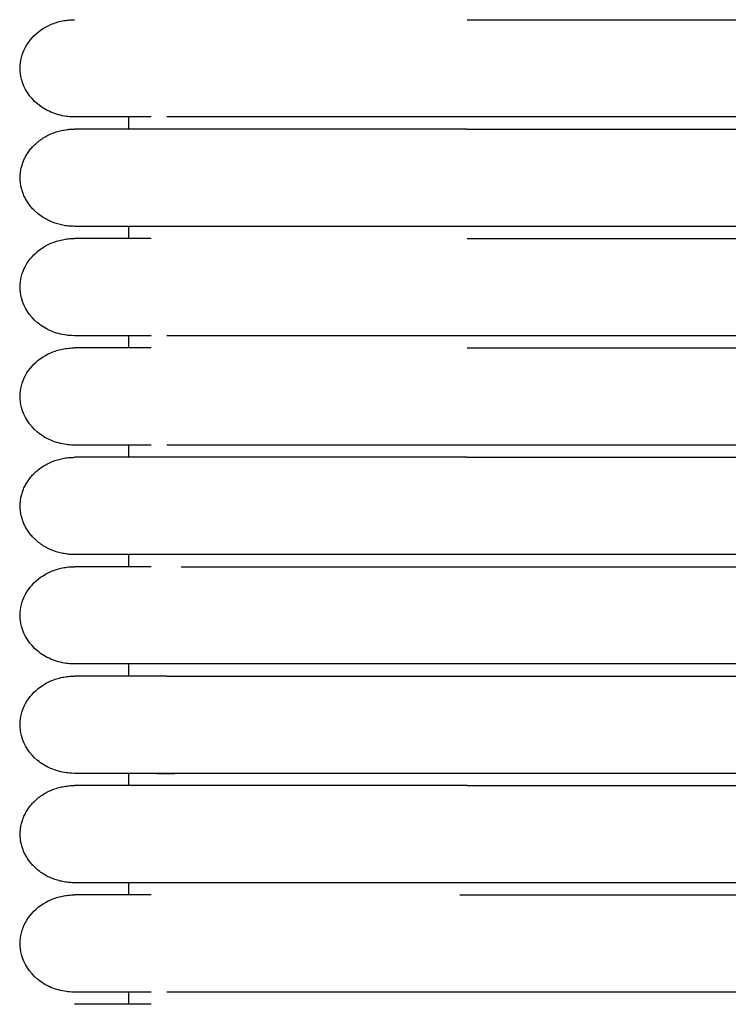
# Model space of a CAD drawing. Header units: millimetres. Extents: x -31695 to -19845, y -5614 to 7253.
# Tile 273 of 432: x -28383 to -28353, y 5039 to 5080. Entities that reach past the tile are written whole.
import ezdxf

# ---------------------------------------------------------------- set-up
doc = ezdxf.new("R2010")
doc.units = ezdxf.units.MM
doc.layers.add('2d', color=7, linetype='Continuous', true_color=0x000000)

msp = doc.modelspace()

# ---------------------------------------------------------------- linework, layer by layer
at = {"layer": '2d', "linetype": 'Continuous', "lineweight": -3}
for points, knots in [([(-28380.493, 5075.812), (-28380.682, 5075.818), (-28380.757, 5075.824), (-28380.831, 5075.835), (-28381.055, 5075.865), (-28381.273, 5075.925), (-28381.477, 5076.013), (-28381.68, 5076.101), (-28381.87, 5076.216), (-28382.035, 5076.354), (-28382.366, 5076.629), (-28382.603, 5076.995), (-28382.703, 5077.39), (-28382.779, 5077.686), (-28382.778, 5077.998), (-28382.703, 5078.294), (-28382.627, 5078.59), (-28382.477, 5078.87), (-28382.265, 5079.108), (-28382.054, 5079.345), (-28381.782, 5079.539), (-28381.476, 5079.671), (-28381.324, 5079.737), (-28381.163, 5079.787), (-28380.997, 5079.821), (-28380.915, 5079.838), (-28380.831, 5079.85), (-28380.705, 5079.863), (-28380.662, 5079.866), (-28380.588, 5079.869), (-28380.525, 5079.871), (-28380.493, 5079.872)], [23.445723, 23.445723, 23.445723, 23.445723, 23.445811, 23.445811, 23.445811, 24.04626, 24.04626, 24.04626, 24.647075, 24.647075, 24.647075, 25.861366, 25.861366, 25.861366, 26.766929, 26.766929, 26.766929, 27.67184, 27.67184, 27.67184, 28.577112, 28.577112, 28.577112, 29.026854, 29.026854, 29.026854, 29.266294, 29.266294, 29.386006, 29.386006, 29.47573, 29.47573, 29.47573, 29.47573]), ([(-28377.299, 5075.812), (-28378.073, 5075.812), (-28378.709, 5075.812), (-28379.203, 5075.812), (-28379.623, 5075.812), (-28379.939, 5075.812), (-28380.152, 5075.812), (-28380.366, 5075.812), (-28380.478, 5075.812), (-28380.493, 5075.812)], [0, 0, 0, 0, 8.585611, 8.585611, 8.585611, 15.831592, 15.831592, 15.831592, 22.972379, 22.972379, 22.972379, 22.972379]), ([(-28364.104, 5075.812), (-28364.33, 5075.812), (-28364.563, 5075.812), (-28364.789, 5075.812), (-28365.017, 5075.812), (-28365.245, 5075.812), (-28365.473, 5075.812), (-28365.701, 5075.812), (-28365.928, 5075.812), (-28366.155, 5075.812), (-28366.381, 5075.812), (-28366.607, 5075.812), (-28366.832, 5075.812), (-28367.058, 5075.812), (-28367.282, 5075.812), (-28367.504, 5075.812), (-28367.727, 5075.812), (-28367.949, 5075.812), (-28368.168, 5075.812), (-28368.388, 5075.812), (-28368.606, 5075.812), (-28368.823, 5075.812), (-28369.039, 5075.812), (-28369.254, 5075.812), (-28369.466, 5075.812), (-28369.679, 5075.812), (-28369.888, 5075.812), (-28370.094, 5075.812), (-28370.299, 5075.812), (-28370.502, 5075.812), (-28370.7, 5075.812), (-28370.899, 5075.812), (-28371.094, 5075.812), (-28371.285, 5075.812), (-28371.476, 5075.812), (-28371.663, 5075.812), (-28371.848, 5075.812), (-28372.031, 5075.812), (-28372.211, 5075.812), (-28372.386, 5075.812), (-28372.474, 5075.812), (-28372.561, 5075.812), (-28372.647, 5075.812), (-28372.732, 5075.812), (-28372.817, 5075.812), (-28372.9, 5075.812), (-28373.068, 5075.812), (-28373.231, 5075.812), (-28373.389, 5075.812), (-28373.469, 5075.812), (-28373.547, 5075.812), (-28373.624, 5075.812), (-28373.701, 5075.812), (-28373.777, 5075.812), (-28373.878, 5075.812), (-28373.887, 5075.812), (-28373.896, 5075.812), (-28374.009, 5075.812), (-28374.027, 5075.812), (-28374.044, 5075.812), (-28374.165, 5075.812), (-28374.2, 5075.812), (-28374.234, 5075.812), (-28374.369, 5075.812), (-28374.403, 5075.812), (-28374.437, 5075.812), (-28374.57, 5075.812), (-28374.603, 5075.812), (-28374.636, 5075.812), (-28374.766, 5075.812), (-28374.798, 5075.812), (-28374.83, 5075.812), (-28374.934, 5075.812), (-28374.942, 5075.812), (-28374.95, 5075.812), (-28375.052, 5075.812), (-28375.176, 5075.812), (-28375.298, 5075.812), (-28375.504, 5075.812), (-28375.533, 5075.812), (-28375.562, 5075.812), (-28375.676, 5075.812), (-28375.704, 5075.812), (-28375.732, 5075.812), (-28375.801, 5075.812), (-28375.815, 5075.812), (-28375.828, 5075.812), (-28375.923, 5075.812), (-28375.977, 5075.812), (-28376.029, 5075.812), (-28376.081, 5075.812), (-28376.132, 5075.812), (-28376.183, 5075.812), (-28376.645, 5075.812)], [0, 0, 0, 0, 0.643985, 0.643985, 0.643985, 1.289246, 1.289246, 1.289246, 1.935685, 1.935685, 1.935685, 2.583188, 2.583188, 2.583188, 3.231644, 3.231644, 3.231644, 3.880958, 3.880958, 3.880958, 4.531059, 4.531059, 4.531059, 5.181921, 5.181921, 5.181921, 5.831841, 5.831841, 5.831841, 6.475746, 6.475746, 6.475746, 7.113972, 7.113972, 7.113972, 7.746582, 7.746582, 7.746582, 8.373502, 8.373502, 8.373502, 8.684772, 8.684772, 8.684772, 8.994562, 8.994562, 8.994562, 9.609624, 9.609624, 9.609624, 9.914788, 9.914788, 9.914788, 10.254009, 10.254009, 10.254009, 10.432856, 10.432856, 10.432856, 10.648503, 10.648503, 10.648503, 10.937744, 10.937744, 10.937744, 11.228892, 11.228892, 11.228892, 11.521898, 11.521898, 11.521898, 11.779768, 11.779768, 11.779768, 11.964795, 11.964795, 11.964795, 12.711702, 12.711702, 12.711702, 13.01342, 13.01342, 13.01342, 13.2408, 13.2408, 13.2408, 13.469111, 13.469111, 13.469111, 13.774962, 13.774962, 13.774962, 14.082458, 14.082458, 14.082458, 14.082458]), ([(-28380.493, 5066.677), (-28380.682, 5066.683), (-28380.757, 5066.69), (-28380.831, 5066.7), (-28381.055, 5066.73), (-28381.273, 5066.79), (-28381.477, 5066.878), (-28381.68, 5066.966), (-28381.87, 5067.081), (-28382.035, 5067.219), (-28382.366, 5067.494), (-28382.603, 5067.861), (-28382.703, 5068.255), (-28382.779, 5068.551), (-28382.778, 5068.863), (-28382.703, 5069.159), (-28382.627, 5069.455), (-28382.477, 5069.735), (-28382.265, 5069.973), (-28382.054, 5070.21), (-28381.782, 5070.404), (-28381.476, 5070.536), (-28381.324, 5070.602), (-28381.163, 5070.652), (-28380.997, 5070.686), (-28380.915, 5070.703), (-28380.831, 5070.716), (-28380.705, 5070.729), (-28380.662, 5070.732), (-28380.588, 5070.735), (-28380.525, 5070.736), (-28380.493, 5070.737)], [23.445473, 23.445473, 23.445473, 23.445473, 23.445727, 23.445727, 23.445727, 24.046185, 24.046185, 24.046185, 24.647008, 24.647008, 24.647008, 25.861316, 25.861316, 25.861316, 26.766891, 26.766891, 26.766891, 27.671815, 27.671815, 27.671815, 28.577099, 28.577099, 28.577099, 29.026847, 29.026847, 29.026847, 29.266291, 29.266291, 29.386005, 29.386005, 29.475729, 29.475729, 29.475729, 29.475729]), ([(-28377.298, 5070.737), (-28378.075, 5070.737), (-28378.711, 5070.737), (-28379.203, 5070.737), (-28379.623, 5070.737), (-28379.938, 5070.737), (-28380.152, 5070.737), (-28380.366, 5070.737), (-28380.477, 5070.737), (-28380.493, 5070.737)], [0, 0, 0, 0, 8.649968, 8.649968, 8.649968, 15.950267, 15.950267, 15.950267, 23.144583, 23.144583, 23.144583, 23.144583]), ([(-28377.299, 5066.677), (-28378.073, 5066.677), (-28378.709, 5066.677), (-28379.203, 5066.677), (-28379.623, 5066.677), (-28379.939, 5066.677), (-28380.152, 5066.677), (-28380.366, 5066.677), (-28380.478, 5066.677), (-28380.493, 5066.677)], [0, 0, 0, 0, 8.585612, 8.585612, 8.585612, 15.831594, 15.831594, 15.831594, 22.972382, 22.972382, 22.972382, 22.972382]), ([(-28364.104, 5066.677), (-28364.33, 5066.677), (-28364.563, 5066.677), (-28364.789, 5066.677), (-28365.017, 5066.677), (-28365.245, 5066.677), (-28365.473, 5066.677), (-28365.701, 5066.677), (-28365.928, 5066.677), (-28366.155, 5066.677), (-28366.381, 5066.677), (-28366.607, 5066.677), (-28366.832, 5066.677), (-28367.058, 5066.677), (-28367.282, 5066.677), (-28367.504, 5066.677), (-28367.727, 5066.677), (-28367.949, 5066.677), (-28368.168, 5066.677), (-28368.388, 5066.677), (-28368.606, 5066.677), (-28368.823, 5066.677), (-28369.039, 5066.677), (-28369.254, 5066.677), (-28369.466, 5066.677), (-28369.679, 5066.677), (-28369.888, 5066.677), (-28370.094, 5066.677), (-28370.299, 5066.677), (-28370.502, 5066.677), (-28370.7, 5066.677), (-28370.899, 5066.677), (-28371.094, 5066.677), (-28371.285, 5066.677), (-28371.476, 5066.677), (-28371.663, 5066.677), (-28371.848, 5066.677), (-28372.031, 5066.677), (-28372.211, 5066.677), (-28372.386, 5066.677), (-28372.474, 5066.677), (-28372.561, 5066.677), (-28372.647, 5066.677), (-28372.732, 5066.677), (-28372.817, 5066.677), (-28372.9, 5066.677), (-28373.068, 5066.677), (-28373.231, 5066.677), (-28373.389, 5066.677), (-28373.469, 5066.677), (-28373.547, 5066.677), (-28373.624, 5066.677), (-28373.701, 5066.677), (-28373.777, 5066.677), (-28373.878, 5066.677), (-28373.887, 5066.677), (-28373.896, 5066.677), (-28374.009, 5066.677), (-28374.027, 5066.677), (-28374.044, 5066.677), (-28374.165, 5066.677), (-28374.2, 5066.677), (-28374.234, 5066.677), (-28374.369, 5066.677), (-28374.403, 5066.677), (-28374.437, 5066.677), (-28374.57, 5066.677), (-28374.603, 5066.677), (-28374.636, 5066.677), (-28374.766, 5066.677), (-28374.798, 5066.677), (-28374.83, 5066.677), (-28374.934, 5066.677), (-28374.942, 5066.677), (-28374.95, 5066.677), (-28375.052, 5066.677), (-28375.176, 5066.677), (-28375.298, 5066.677), (-28375.504, 5066.677), (-28375.533, 5066.677), (-28375.562, 5066.677), (-28375.676, 5066.677), (-28375.704, 5066.677), (-28375.732, 5066.677), (-28375.801, 5066.677), (-28375.815, 5066.677), (-28375.828, 5066.677), (-28375.923, 5066.677), (-28375.977, 5066.677), (-28376.029, 5066.677), (-28376.081, 5066.677), (-28376.132, 5066.677), (-28376.183, 5066.677), (-28376.645, 5066.677)], [0, 0, 0, 0, 0.643985, 0.643985, 0.643985, 1.289246, 1.289246, 1.289246, 1.935685, 1.935685, 1.935685, 2.583188, 2.583188, 2.583188, 3.231644, 3.231644, 3.231644, 3.880957, 3.880957, 3.880957, 4.531058, 4.531058, 4.531058, 5.181921, 5.181921, 5.181921, 5.83184, 5.83184, 5.83184, 6.475745, 6.475745, 6.475745, 7.113971, 7.113971, 7.113971, 7.746582, 7.746582, 7.746582, 8.373501, 8.373501, 8.373501, 8.684771, 8.684771, 8.684771, 8.994561, 8.994561, 8.994561, 9.609623, 9.609623, 9.609623, 9.914787, 9.914787, 9.914787, 10.254008, 10.254008, 10.254008, 10.432855, 10.432855, 10.432855, 10.648502, 10.648502, 10.648502, 10.937743, 10.937743, 10.937743, 11.228891, 11.228891, 11.228891, 11.521897, 11.521897, 11.521897, 11.779767, 11.779767, 11.779767, 11.964794, 11.964794, 11.964794, 12.711701, 12.711701, 12.711701, 13.013419, 13.013419, 13.013419, 13.240799, 13.240799, 13.240799, 13.469109, 13.469109, 13.469109, 13.774961, 13.774961, 13.774961, 14.082456, 14.082456, 14.082456, 14.082456]), ([(-28380.493, 5062.11), (-28380.682, 5062.116), (-28380.757, 5062.122), (-28380.831, 5062.133), (-28381.055, 5062.163), (-28381.273, 5062.223), (-28381.477, 5062.311), (-28381.68, 5062.399), (-28381.87, 5062.514), (-28382.035, 5062.651), (-28382.366, 5062.927), (-28382.603, 5063.293), (-28382.703, 5063.688), (-28382.779, 5063.984), (-28382.778, 5064.296), (-28382.703, 5064.592), (-28382.627, 5064.888), (-28382.477, 5065.168), (-28382.265, 5065.406), (-28382.054, 5065.643), (-28381.782, 5065.837), (-28381.476, 5065.969), (-28381.324, 5066.035), (-28381.163, 5066.085), (-28380.997, 5066.119), (-28380.915, 5066.136), (-28380.831, 5066.148), (-28380.705, 5066.161), (-28380.662, 5066.164), (-28380.588, 5066.167), (-28380.525, 5066.169), (-28380.493, 5066.17)], [23.445688, 23.445688, 23.445688, 23.445688, 23.445799, 23.445799, 23.445799, 24.04625, 24.04625, 24.04625, 24.647065, 24.647065, 24.647065, 25.861359, 25.861359, 25.861359, 26.766924, 26.766924, 26.766924, 27.671837, 27.671837, 27.671837, 28.57711, 28.57711, 28.57711, 29.026853, 29.026853, 29.026853, 29.266293, 29.266293, 29.386006, 29.386006, 29.47573, 29.47573, 29.47573, 29.47573]), ([(-28377.298, 5066.17), (-28378.075, 5066.17), (-28378.711, 5066.17), (-28379.203, 5066.17), (-28379.623, 5066.17), (-28379.938, 5066.17), (-28380.152, 5066.17), (-28380.366, 5066.17), (-28380.477, 5066.17), (-28380.493, 5066.17)], [0, 0, 0, 0, 8.649968, 8.649968, 8.649968, 15.950267, 15.950267, 15.950267, 23.144583, 23.144583, 23.144583, 23.144583]), ([(-28377.299, 5062.11), (-28378.073, 5062.11), (-28378.709, 5062.11), (-28379.203, 5062.11), (-28379.623, 5062.11), (-28379.939, 5062.11), (-28380.152, 5062.11), (-28380.366, 5062.11), (-28380.478, 5062.11), (-28380.493, 5062.11)], [0, 0, 0, 0, 8.585612, 8.585612, 8.585612, 15.831595, 15.831595, 15.831595, 22.972383, 22.972383, 22.972383, 22.972383]), ([(-28364.104, 5062.11), (-28364.33, 5062.11), (-28364.563, 5062.11), (-28364.789, 5062.11), (-28365.017, 5062.11), (-28365.245, 5062.11), (-28365.473, 5062.11), (-28365.701, 5062.11), (-28365.928, 5062.11), (-28366.155, 5062.11), (-28366.381, 5062.11), (-28366.607, 5062.11), (-28366.832, 5062.11), (-28367.058, 5062.11), (-28367.282, 5062.11), (-28367.504, 5062.11), (-28367.727, 5062.11), (-28367.949, 5062.11), (-28368.168, 5062.11), (-28368.388, 5062.11), (-28368.606, 5062.11), (-28368.823, 5062.11), (-28369.039, 5062.11), (-28369.254, 5062.11), (-28369.466, 5062.11), (-28369.679, 5062.11), (-28369.888, 5062.11), (-28370.094, 5062.11), (-28370.299, 5062.11), (-28370.502, 5062.11), (-28370.7, 5062.11), (-28370.899, 5062.11), (-28371.094, 5062.11), (-28371.285, 5062.11), (-28371.477, 5062.11), (-28371.664, 5062.11), (-28371.848, 5062.11), (-28372.031, 5062.11), (-28372.211, 5062.11), (-28372.386, 5062.11), (-28372.474, 5062.11), (-28372.561, 5062.11), (-28372.647, 5062.11), (-28372.732, 5062.11), (-28372.817, 5062.11), (-28372.9, 5062.11), (-28373.068, 5062.11), (-28373.231, 5062.11), (-28373.389, 5062.11), (-28373.469, 5062.11), (-28373.547, 5062.11), (-28373.624, 5062.11), (-28373.701, 5062.11), (-28373.777, 5062.11), (-28373.878, 5062.11), (-28373.887, 5062.11), (-28373.896, 5062.11), (-28374.009, 5062.11), (-28374.027, 5062.11), (-28374.044, 5062.11), (-28374.165, 5062.11), (-28374.2, 5062.11), (-28374.234, 5062.11), (-28374.369, 5062.11), (-28374.403, 5062.11), (-28374.437, 5062.11), (-28374.57, 5062.11), (-28374.603, 5062.11), (-28374.636, 5062.11), (-28374.766, 5062.11), (-28374.798, 5062.11), (-28374.83, 5062.11), (-28374.934, 5062.11), (-28374.942, 5062.11), (-28374.95, 5062.11), (-28375.052, 5062.11), (-28375.176, 5062.11), (-28375.298, 5062.11), (-28375.504, 5062.11), (-28375.533, 5062.11), (-28375.562, 5062.11), (-28375.676, 5062.11), (-28375.704, 5062.11), (-28375.732, 5062.11), (-28375.801, 5062.11), (-28375.815, 5062.11), (-28375.828, 5062.11), (-28375.923, 5062.11), (-28375.977, 5062.11), (-28376.029, 5062.11), (-28376.081, 5062.11), (-28376.132, 5062.11), (-28376.183, 5062.11), (-28376.645, 5062.11)], [0, 0, 0, 0, 0.643985, 0.643985, 0.643985, 1.289246, 1.289246, 1.289246, 1.935685, 1.935685, 1.935685, 2.583188, 2.583188, 2.583188, 3.231644, 3.231644, 3.231644, 3.880958, 3.880958, 3.880958, 4.531059, 4.531059, 4.531059, 5.181921, 5.181921, 5.181921, 5.831841, 5.831841, 5.831841, 6.475746, 6.475746, 6.475746, 7.113972, 7.113972, 7.113972, 7.746582, 7.746582, 7.746582, 8.373502, 8.373502, 8.373502, 8.684772, 8.684772, 8.684772, 8.994562, 8.994562, 8.994562, 9.609623, 9.609623, 9.609623, 9.914788, 9.914788, 9.914788, 10.254009, 10.254009, 10.254009, 10.432856, 10.432856, 10.432856, 10.648503, 10.648503, 10.648503, 10.937743, 10.937743, 10.937743, 11.228891, 11.228891, 11.228891, 11.521898, 11.521898, 11.521898, 11.779767, 11.779767, 11.779767, 11.964795, 11.964795, 11.964795, 12.711702, 12.711702, 12.711702, 13.01342, 13.01342, 13.01342, 13.2408, 13.2408, 13.2408, 13.46911, 13.46911, 13.46911, 13.774962, 13.774962, 13.774962, 14.082457, 14.082457, 14.082457, 14.082457]), ([(-28380.493, 5052.975), (-28380.682, 5052.981), (-28380.757, 5052.988), (-28380.831, 5052.998), (-28381.055, 5053.028), (-28381.273, 5053.088), (-28381.477, 5053.176), (-28381.68, 5053.264), (-28381.87, 5053.379), (-28382.035, 5053.517), (-28382.366, 5053.792), (-28382.603, 5054.159), (-28382.703, 5054.553), (-28382.779, 5054.849), (-28382.778, 5055.161), (-28382.703, 5055.457), (-28382.627, 5055.753), (-28382.477, 5056.033), (-28382.265, 5056.271), (-28382.054, 5056.508), (-28381.782, 5056.702), (-28381.476, 5056.834), (-28381.324, 5056.9), (-28381.163, 5056.95), (-28380.997, 5056.984), (-28380.915, 5057.001), (-28380.831, 5057.014), (-28380.705, 5057.027), (-28380.662, 5057.03), (-28380.588, 5057.033), (-28380.525, 5057.034), (-28380.493, 5057.035)], [23.445755, 23.445755, 23.445755, 23.445755, 23.445821, 23.445821, 23.445821, 24.046269, 24.046269, 24.046269, 24.647083, 24.647083, 24.647083, 25.861372, 25.861372, 25.861372, 26.766934, 26.766934, 26.766934, 27.671843, 27.671843, 27.671843, 28.577113, 28.577113, 28.577113, 29.026854, 29.026854, 29.026854, 29.266294, 29.266294, 29.386006, 29.386006, 29.47573, 29.47573, 29.47573, 29.47573]), ([(-28377.298, 5057.035), (-28378.075, 5057.035), (-28378.711, 5057.035), (-28379.203, 5057.035), (-28379.623, 5057.035), (-28379.938, 5057.035), (-28380.152, 5057.035), (-28380.366, 5057.035), (-28380.477, 5057.035), (-28380.493, 5057.035)], [0, 0, 0, 0, 8.649968, 8.649968, 8.649968, 15.950267, 15.950267, 15.950267, 23.144583, 23.144583, 23.144583, 23.144583]), ([(-28376.04, 5057.035), (-28376.002, 5057.035), (-28375.963, 5057.035), (-28375.883, 5057.035), (-28375.88, 5057.035), (-28375.876, 5057.035), (-28375.76, 5057.035), (-28375.732, 5057.035), (-28375.704, 5057.035), (-28375.591, 5057.035), (-28375.562, 5057.035), (-28375.533, 5057.035), (-28375.416, 5057.035), (-28375.298, 5057.035), (-28375.177, 5057.035), (-28375.052, 5057.035), (-28375.021, 5057.035), (-28374.989, 5057.035), (-28374.91, 5057.035), (-28374.894, 5057.035), (-28374.878, 5057.035), (-28374.766, 5057.035), (-28374.734, 5057.035), (-28374.701, 5057.035), (-28374.57, 5057.035), (-28374.537, 5057.035), (-28374.504, 5057.035), (-28374.37, 5057.035), (-28374.336, 5057.035), (-28374.302, 5057.035), (-28374.165, 5057.035), (-28374.131, 5057.035), (-28374.096, 5057.035), (-28374.01, 5057.035), (-28373.992, 5057.035), (-28373.975, 5057.035), (-28373.852, 5057.035), (-28373.777, 5057.035), (-28373.701, 5057.035), (-28373.624, 5057.035), (-28373.547, 5057.035), (-28373.469, 5057.035), (-28373.389, 5057.035), (-28373.231, 5057.035), (-28373.068, 5057.035), (-28372.901, 5057.035), (-28372.817, 5057.035), (-28372.732, 5057.035), (-28372.647, 5057.035), (-28372.561, 5057.035), (-28372.474, 5057.035), (-28372.386, 5057.035), (-28372.211, 5057.035), (-28372.031, 5057.035), (-28371.848, 5057.035), (-28371.664, 5057.035), (-28371.477, 5057.035), (-28371.286, 5057.035), (-28371.094, 5057.035), (-28370.899, 5057.035), (-28370.701, 5057.035), (-28370.502, 5057.035), (-28370.3, 5057.035), (-28370.094, 5057.035), (-28369.888, 5057.035), (-28369.679, 5057.035), (-28369.466, 5057.035), (-28369.254, 5057.035), (-28369.039, 5057.035), (-28368.823, 5057.035), (-28368.607, 5057.035), (-28368.388, 5057.035), (-28368.168, 5057.035), (-28367.949, 5057.035), (-28367.727, 5057.035), (-28367.504, 5057.035), (-28367.282, 5057.035), (-28367.058, 5057.035), (-28366.833, 5057.035), (-28366.607, 5057.035), (-28366.381, 5057.035), (-28366.155, 5057.035), (-28365.928, 5057.035), (-28365.701, 5057.035), (-28365.473, 5057.035), (-28365.245, 5057.035), (-28365.017, 5057.035), (-28364.789, 5057.035), (-28364.56, 5057.035), (-28364.332, 5057.035), (-28364.104, 5057.035)], [4.896697, 4.896697, 4.896697, 4.896697, 5.180185, 5.180185, 5.180185, 5.394177, 5.394177, 5.394177, 5.678137, 5.678137, 5.678137, 5.960527, 5.960527, 5.960527, 6.520512, 6.520512, 6.520512, 6.728823, 6.728823, 6.728823, 6.936194, 6.936194, 6.936194, 7.211195, 7.211195, 7.211195, 7.484451, 7.484451, 7.484451, 7.755918, 7.755918, 7.755918, 7.958314, 7.958314, 7.958314, 8.159651, 8.159651, 8.159651, 8.444545, 8.444545, 8.444545, 8.730953, 8.730953, 8.730953, 9.308195, 9.308195, 9.308195, 9.598945, 9.598945, 9.598945, 9.891083, 9.891083, 9.891083, 10.479455, 10.479455, 10.479455, 11.073171, 11.073171, 11.073171, 11.672166, 11.672166, 11.672166, 12.27648, 12.27648, 12.27648, 12.886441, 12.886441, 12.886441, 13.497288, 13.497288, 13.497288, 14.107419, 14.107419, 14.107419, 14.716821, 14.716821, 14.716821, 15.325412, 15.325412, 15.325412, 15.933109, 15.933109, 15.933109, 16.539814, 16.539814, 16.539814, 17.145406, 17.145406, 17.145406, 17.749804, 17.749804, 17.749804, 17.749804]), ([(-28377.299, 5052.975), (-28378.073, 5052.975), (-28378.709, 5052.975), (-28379.203, 5052.975), (-28379.623, 5052.975), (-28379.939, 5052.975), (-28380.152, 5052.975), (-28380.366, 5052.975), (-28380.478, 5052.975), (-28380.493, 5052.975)], [0, 0, 0, 0, 8.585613, 8.585613, 8.585613, 15.831597, 15.831597, 15.831597, 22.972386, 22.972386, 22.972386, 22.972386]), ([(-28364.104, 5052.975), (-28364.33, 5052.975), (-28364.563, 5052.975), (-28364.789, 5052.975), (-28365.017, 5052.975), (-28365.245, 5052.975), (-28365.473, 5052.975), (-28365.701, 5052.975), (-28365.928, 5052.975), (-28366.155, 5052.975), (-28366.381, 5052.975), (-28366.607, 5052.975), (-28366.832, 5052.975), (-28367.058, 5052.975), (-28367.282, 5052.975), (-28367.504, 5052.975), (-28367.727, 5052.975), (-28367.949, 5052.975), (-28368.168, 5052.975), (-28368.388, 5052.975), (-28368.606, 5052.975), (-28368.823, 5052.975), (-28369.039, 5052.975), (-28369.254, 5052.975), (-28369.466, 5052.975), (-28369.679, 5052.975), (-28369.888, 5052.975), (-28370.094, 5052.975), (-28370.299, 5052.975), (-28370.502, 5052.975), (-28370.7, 5052.975), (-28370.899, 5052.975), (-28371.094, 5052.975), (-28371.285, 5052.975), (-28371.477, 5052.975), (-28371.664, 5052.975), (-28371.848, 5052.975), (-28372.031, 5052.975), (-28372.211, 5052.975), (-28372.386, 5052.975), (-28372.474, 5052.975), (-28372.561, 5052.975), (-28372.647, 5052.975), (-28372.732, 5052.975), (-28372.817, 5052.975), (-28372.9, 5052.975), (-28373.068, 5052.975), (-28373.231, 5052.975), (-28373.389, 5052.975), (-28373.469, 5052.975), (-28373.547, 5052.975), (-28373.624, 5052.975), (-28373.701, 5052.975), (-28373.777, 5052.975), (-28373.878, 5052.975), (-28373.887, 5052.975), (-28373.896, 5052.975), (-28374.009, 5052.975), (-28374.027, 5052.975), (-28374.044, 5052.975), (-28374.165, 5052.975), (-28374.2, 5052.975), (-28374.234, 5052.975), (-28374.369, 5052.975), (-28374.403, 5052.975), (-28374.437, 5052.975), (-28374.57, 5052.975), (-28374.603, 5052.975), (-28374.636, 5052.975), (-28374.766, 5052.975), (-28374.798, 5052.975), (-28374.83, 5052.975), (-28374.934, 5052.975), (-28374.942, 5052.975), (-28374.95, 5052.975), (-28375.052, 5052.975), (-28375.176, 5052.975), (-28375.298, 5052.975), (-28375.504, 5052.975), (-28375.533, 5052.975), (-28375.562, 5052.975), (-28375.676, 5052.975), (-28375.704, 5052.975), (-28375.732, 5052.975), (-28375.801, 5052.975), (-28375.815, 5052.975), (-28375.828, 5052.975), (-28375.923, 5052.975), (-28375.977, 5052.975), (-28376.029, 5052.975), (-28376.081, 5052.975), (-28376.132, 5052.975), (-28376.183, 5052.975), (-28376.251, 5052.975), (-28376.257, 5052.975), (-28376.263, 5052.975), (-28376.378, 5052.975), (-28376.39, 5052.975), (-28376.401, 5052.975), (-28376.517, 5052.975), (-28376.522, 5052.975), (-28376.528, 5052.975), (-28376.643, 5052.975), (-28376.932, 5052.975), (-28377.169, 5052.975), (-28377.299, 5052.975)], [0, 0, 0, 0, 0.604387, 0.604387, 0.604387, 1.209972, 1.209972, 1.209972, 1.816662, 1.816662, 1.816662, 2.424351, 2.424351, 2.424351, 3.032935, 3.032935, 3.032935, 3.642323, 3.642323, 3.642323, 4.25245, 4.25245, 4.25245, 4.863292, 4.863292, 4.863292, 5.473249, 5.473249, 5.473249, 6.077561, 6.077561, 6.077561, 6.676544, 6.676544, 6.676544, 7.270255, 7.270255, 7.270255, 7.858627, 7.858627, 7.858627, 8.150757, 8.150757, 8.150757, 8.441498, 8.441498, 8.441498, 9.018741, 9.018741, 9.018741, 9.305141, 9.305141, 9.305141, 9.623504, 9.623504, 9.623504, 9.791354, 9.791354, 9.791354, 9.993741, 9.993741, 9.993741, 10.265196, 10.265196, 10.265196, 10.538442, 10.538442, 10.538442, 10.813432, 10.813432, 10.813432, 11.055445, 11.055445, 11.055445, 11.229095, 11.229095, 11.229095, 11.930076, 11.930076, 11.930076, 12.213242, 12.213242, 12.213242, 12.426641, 12.426641, 12.426641, 12.640913, 12.640913, 12.640913, 12.927958, 12.927958, 12.927958, 13.252728, 13.252728, 13.252728, 13.506681, 13.506681, 13.506681, 13.798374, 13.798374, 13.798374, 14.077864, 14.077864, 14.077864, 16.054445, 16.054445, 16.054445, 16.054445]), ([(-28380.493, 5048.408), (-28380.682, 5048.414), (-28380.757, 5048.42), (-28380.831, 5048.43), (-28381.055, 5048.461), (-28381.273, 5048.521), (-28381.477, 5048.609), (-28381.68, 5048.697), (-28381.87, 5048.812), (-28382.035, 5048.949), (-28382.366, 5049.225), (-28382.603, 5049.591), (-28382.703, 5049.986), (-28382.779, 5050.282), (-28382.778, 5050.594), (-28382.703, 5050.89), (-28382.627, 5051.186), (-28382.477, 5051.466), (-28382.265, 5051.703), (-28382.054, 5051.941), (-28381.782, 5052.135), (-28381.476, 5052.267), (-28381.324, 5052.333), (-28381.163, 5052.383), (-28380.997, 5052.417), (-28380.915, 5052.434), (-28380.831, 5052.446), (-28380.705, 5052.459), (-28380.662, 5052.462), (-28380.588, 5052.465), (-28380.525, 5052.467), (-28380.493, 5052.468)], [23.445372, 23.445372, 23.445372, 23.445372, 23.445694, 23.445694, 23.445694, 24.046155, 24.046155, 24.046155, 24.646981, 24.646981, 24.646981, 25.861296, 25.861296, 25.861296, 26.766876, 26.766876, 26.766876, 27.671805, 27.671805, 27.671805, 28.577094, 28.577094, 28.577094, 29.026844, 29.026844, 29.026844, 29.266289, 29.266289, 29.386004, 29.386004, 29.475729, 29.475729, 29.475729, 29.475729]), ([(-28376.633, 5052.468), (-28377.719, 5052.468), (-28378.577, 5052.468), (-28379.203, 5052.468), (-28379.623, 5052.468), (-28379.938, 5052.468), (-28380.152, 5052.468), (-28380.366, 5052.468), (-28380.477, 5052.468), (-28380.493, 5052.468)], [-2.301217, -2.301217, -2.301217, -2.301217, 8.679034, 8.679034, 8.679034, 15.964694, 15.964694, 15.964694, 23.144583, 23.144583, 23.144583, 23.144583]), ([(-28376.633, 5052.468), (-28376.183, 5052.468), (-28376.133, 5052.468), (-28376.081, 5052.468), (-28376.03, 5052.468), (-28375.977, 5052.468), (-28375.883, 5052.468), (-28375.88, 5052.468), (-28375.876, 5052.468), (-28375.76, 5052.468), (-28375.732, 5052.468), (-28375.704, 5052.468), (-28375.591, 5052.468), (-28375.562, 5052.468), (-28375.533, 5052.468), (-28375.416, 5052.468), (-28375.298, 5052.468), (-28375.177, 5052.468), (-28375.052, 5052.468), (-28375.021, 5052.468), (-28374.989, 5052.468), (-28374.91, 5052.468), (-28374.894, 5052.468), (-28374.878, 5052.468), (-28374.766, 5052.468), (-28374.734, 5052.468), (-28374.701, 5052.468), (-28374.57, 5052.468), (-28374.537, 5052.468), (-28374.504, 5052.468), (-28374.37, 5052.468), (-28374.336, 5052.468), (-28374.302, 5052.468), (-28374.165, 5052.468), (-28374.131, 5052.468), (-28374.096, 5052.468), (-28374.01, 5052.468), (-28373.992, 5052.468), (-28373.975, 5052.468), (-28373.852, 5052.468), (-28373.777, 5052.468), (-28373.701, 5052.468), (-28373.624, 5052.468), (-28373.547, 5052.468), (-28373.469, 5052.468), (-28373.389, 5052.468), (-28373.231, 5052.468), (-28373.068, 5052.468), (-28372.901, 5052.468), (-28372.817, 5052.468), (-28372.732, 5052.468), (-28372.647, 5052.468), (-28372.561, 5052.468), (-28372.474, 5052.468), (-28372.386, 5052.468), (-28372.211, 5052.468), (-28372.031, 5052.468), (-28371.848, 5052.468), (-28371.663, 5052.468), (-28371.476, 5052.468), (-28371.286, 5052.468), (-28371.094, 5052.468), (-28370.899, 5052.468), (-28370.701, 5052.468), (-28370.502, 5052.468), (-28370.3, 5052.468), (-28370.094, 5052.468), (-28369.887, 5052.468), (-28369.678, 5052.468), (-28369.466, 5052.468), (-28369.254, 5052.468), (-28369.039, 5052.468), (-28368.823, 5052.468), (-28368.607, 5052.468), (-28368.388, 5052.468), (-28368.168, 5052.468), (-28367.949, 5052.468), (-28367.727, 5052.468), (-28367.504, 5052.468), (-28367.282, 5052.468), (-28367.058, 5052.468), (-28366.833, 5052.468), (-28366.607, 5052.468), (-28366.381, 5052.468), (-28366.155, 5052.468), (-28365.928, 5052.468), (-28365.701, 5052.468), (-28365.473, 5052.468), (-28365.245, 5052.468), (-28365.017, 5052.468), (-28364.789, 5052.468), (-28364.56, 5052.468), (-28364.332, 5052.468), (-28364.104, 5052.468)], [3.694607, 3.694607, 3.694607, 3.694607, 4.001509, 4.001509, 4.001509, 4.382832, 4.382832, 4.382832, 4.610399, 4.610399, 4.610399, 4.912371, 4.912371, 4.912371, 5.212674, 5.212674, 5.212674, 5.808181, 5.808181, 5.808181, 6.029707, 6.029707, 6.029707, 6.250231, 6.250231, 6.250231, 6.542677, 6.542677, 6.542677, 6.833267, 6.833267, 6.833267, 7.121954, 7.121954, 7.121954, 7.337189, 7.337189, 7.337189, 7.551298, 7.551298, 7.551298, 7.854263, 7.854263, 7.854263, 8.15884, 8.15884, 8.15884, 8.772699, 8.772699, 8.772699, 9.081892, 9.081892, 9.081892, 9.392561, 9.392561, 9.392561, 10.018257, 10.018257, 10.018257, 10.649635, 10.649635, 10.649635, 11.286626, 11.286626, 11.286626, 11.929274, 11.929274, 11.929274, 12.577928, 12.577928, 12.577928, 13.227523, 13.227523, 13.227523, 13.876358, 13.876358, 13.876358, 14.524416, 14.524416, 14.524416, 15.171613, 15.171613, 15.171613, 15.817858, 15.817858, 15.817858, 16.463049, 16.463049, 16.463049, 17.107056, 17.107056, 17.107056, 17.749794, 17.749794, 17.749794, 17.749794]), ([(-28376.643, 5048.408), (-28377.719, 5048.408), (-28378.576, 5048.408), (-28379.203, 5048.408), (-28379.623, 5048.408), (-28379.939, 5048.408), (-28380.152, 5048.408), (-28380.366, 5048.408), (-28380.478, 5048.408), (-28380.493, 5048.408)], [-2.281169, -2.281169, -2.281169, -2.281169, 8.604576, 8.604576, 8.604576, 15.841009, 15.841009, 15.841009, 22.972388, 22.972388, 22.972388, 22.972388]), ([(-28364.104, 5048.408), (-28364.33, 5048.408), (-28364.563, 5048.408), (-28364.789, 5048.408), (-28365.017, 5048.408), (-28365.245, 5048.408), (-28365.473, 5048.408), (-28365.701, 5048.408), (-28365.928, 5048.408), (-28366.155, 5048.408), (-28366.381, 5048.408), (-28366.607, 5048.408), (-28366.832, 5048.408), (-28367.058, 5048.408), (-28367.282, 5048.408), (-28367.504, 5048.408), (-28367.727, 5048.408), (-28367.949, 5048.408), (-28368.168, 5048.408), (-28368.388, 5048.408), (-28368.606, 5048.408), (-28368.823, 5048.408), (-28369.039, 5048.408), (-28369.254, 5048.408), (-28369.466, 5048.408), (-28369.678, 5048.408), (-28369.887, 5048.408), (-28370.094, 5048.408), (-28370.299, 5048.408), (-28370.502, 5048.408), (-28370.7, 5048.408), (-28370.899, 5048.408), (-28371.094, 5048.408), (-28371.285, 5048.408), (-28371.476, 5048.408), (-28371.663, 5048.408), (-28371.848, 5048.408), (-28372.031, 5048.408), (-28372.211, 5048.408), (-28372.386, 5048.408), (-28372.474, 5048.408), (-28372.561, 5048.408), (-28372.647, 5048.408), (-28372.732, 5048.408), (-28372.817, 5048.408), (-28372.9, 5048.408), (-28373.068, 5048.408), (-28373.231, 5048.408), (-28373.389, 5048.408), (-28373.469, 5048.408), (-28373.547, 5048.408), (-28373.624, 5048.408), (-28373.701, 5048.408), (-28373.777, 5048.408), (-28373.878, 5048.408), (-28373.887, 5048.408), (-28373.896, 5048.408), (-28374.009, 5048.408), (-28374.027, 5048.408), (-28374.044, 5048.408), (-28374.165, 5048.408), (-28374.2, 5048.408), (-28374.234, 5048.408), (-28374.369, 5048.408), (-28374.403, 5048.408), (-28374.437, 5048.408), (-28374.57, 5048.408), (-28374.603, 5048.408), (-28374.636, 5048.408), (-28374.766, 5048.408), (-28374.798, 5048.408), (-28374.83, 5048.408), (-28374.934, 5048.408), (-28374.942, 5048.408), (-28374.95, 5048.408), (-28375.052, 5048.408), (-28375.176, 5048.408), (-28375.298, 5048.408), (-28375.504, 5048.408), (-28375.533, 5048.408), (-28375.562, 5048.408), (-28375.676, 5048.408), (-28375.704, 5048.408), (-28375.732, 5048.408), (-28375.801, 5048.408), (-28375.815, 5048.408), (-28375.828, 5048.408), (-28375.923, 5048.408), (-28375.977, 5048.408), (-28376.029, 5048.408), (-28376.081, 5048.408), (-28376.132, 5048.408), (-28376.183, 5048.408), (-28376.251, 5048.408), (-28376.257, 5048.408), (-28376.263, 5048.408), (-28376.378, 5048.408), (-28376.39, 5048.408), (-28376.401, 5048.408), (-28376.517, 5048.408), (-28376.522, 5048.408), (-28376.528, 5048.408), (-28376.643, 5048.408), (-28377.076, 5048.408), (-28377.394, 5048.408), (-28376.313, 5048.406)], [0, 0, 0, 0, 0.604387, 0.604387, 0.604387, 1.209972, 1.209972, 1.209972, 1.816663, 1.816663, 1.816663, 2.424352, 2.424352, 2.424352, 3.032935, 3.032935, 3.032935, 3.642323, 3.642323, 3.642323, 4.25245, 4.25245, 4.25245, 4.863292, 4.863292, 4.863292, 5.473249, 5.473249, 5.473249, 6.077561, 6.077561, 6.077561, 6.676544, 6.676544, 6.676544, 7.270256, 7.270256, 7.270256, 7.858627, 7.858627, 7.858627, 8.150757, 8.150757, 8.150757, 8.441499, 8.441499, 8.441499, 9.018741, 9.018741, 9.018741, 9.305142, 9.305142, 9.305142, 9.623504, 9.623504, 9.623504, 9.791354, 9.791354, 9.791354, 9.993742, 9.993742, 9.993742, 10.265197, 10.265197, 10.265197, 10.538443, 10.538443, 10.538443, 10.813432, 10.813432, 10.813432, 11.055446, 11.055446, 11.055446, 11.229096, 11.229096, 11.229096, 11.930077, 11.930077, 11.930077, 12.213243, 12.213243, 12.213243, 12.426642, 12.426642, 12.426642, 12.640914, 12.640914, 12.640914, 12.927959, 12.927959, 12.927959, 13.252729, 13.252729, 13.252729, 13.506681, 13.506681, 13.506681, 13.798375, 13.798375, 13.798375, 14.077864, 14.077864, 14.077864, 17.037296, 17.037296, 17.037296, 17.037296]), ([(-28380.493, 5039.273), (-28380.682, 5039.279), (-28380.757, 5039.286), (-28380.831, 5039.296), (-28381.055, 5039.326), (-28381.273, 5039.386), (-28381.477, 5039.474), (-28381.68, 5039.562), (-28381.87, 5039.677), (-28382.035, 5039.815), (-28382.366, 5040.09), (-28382.603, 5040.456), (-28382.703, 5040.851), (-28382.779, 5041.147), (-28382.778, 5041.459), (-28382.703, 5041.755), (-28382.627, 5042.051), (-28382.477, 5042.331), (-28382.265, 5042.569), (-28382.054, 5042.806), (-28381.782, 5043), (-28381.476, 5043.132), (-28381.324, 5043.198), (-28381.163, 5043.248), (-28380.997, 5043.282), (-28380.915, 5043.299), (-28380.831, 5043.312), (-28380.705, 5043.324), (-28380.662, 5043.328), (-28380.588, 5043.331), (-28380.525, 5043.332), (-28380.493, 5043.333)], [23.444802, 23.444802, 23.444802, 23.444802, 23.445504, 23.445504, 23.445504, 24.045984, 24.045984, 24.045984, 24.646829, 24.646829, 24.646829, 25.861182, 25.861182, 25.861182, 26.766791, 26.766791, 26.766791, 27.671748, 27.671748, 27.671748, 28.577065, 28.577065, 28.577065, 29.02683, 29.02683, 29.02683, 29.266282, 29.266282, 29.386001, 29.386001, 29.475729, 29.475729, 29.475729, 29.475729]), ([(-28377.298, 5043.333), (-28378.075, 5043.333), (-28378.711, 5043.333), (-28379.203, 5043.333), (-28379.623, 5043.333), (-28379.938, 5043.333), (-28380.152, 5043.333), (-28380.366, 5043.333), (-28380.477, 5043.333), (-28380.493, 5043.333)], [0, 0, 0, 0, 8.649968, 8.649968, 8.649968, 15.950267, 15.950267, 15.950267, 23.144583, 23.144583, 23.144583, 23.144583]), ([(-28377.299, 5039.273), (-28378.073, 5039.273), (-28378.709, 5039.273), (-28379.203, 5039.273), (-28379.623, 5039.273), (-28379.939, 5039.273), (-28380.152, 5039.273), (-28380.366, 5039.273), (-28380.478, 5039.273), (-28380.493, 5039.273)], [0, 0, 0, 0, 8.585615, 8.585615, 8.585615, 15.8316, 15.8316, 15.8316, 22.97239, 22.97239, 22.97239, 22.97239]), ([(-28364.104, 5039.273), (-28364.33, 5039.273), (-28364.563, 5039.273), (-28364.789, 5039.273), (-28365.017, 5039.273), (-28365.245, 5039.273), (-28365.473, 5039.273), (-28365.701, 5039.273), (-28365.928, 5039.273), (-28366.155, 5039.273), (-28366.381, 5039.273), (-28366.607, 5039.273), (-28366.832, 5039.273), (-28367.058, 5039.273), (-28367.282, 5039.273), (-28367.504, 5039.273), (-28367.727, 5039.273), (-28367.949, 5039.273), (-28368.168, 5039.273), (-28368.388, 5039.273), (-28368.606, 5039.273), (-28368.823, 5039.273), (-28369.039, 5039.273), (-28369.254, 5039.273), (-28369.466, 5039.273), (-28369.679, 5039.273), (-28369.888, 5039.273), (-28370.094, 5039.273), (-28370.299, 5039.273), (-28370.502, 5039.273), (-28370.7, 5039.273), (-28370.899, 5039.273), (-28371.094, 5039.273), (-28371.285, 5039.273), (-28371.476, 5039.273), (-28371.663, 5039.273), (-28371.848, 5039.273), (-28372.031, 5039.273), (-28372.211, 5039.273), (-28372.386, 5039.273), (-28372.474, 5039.273), (-28372.561, 5039.273), (-28372.647, 5039.273), (-28372.732, 5039.273), (-28372.817, 5039.273), (-28372.9, 5039.273), (-28373.068, 5039.273), (-28373.231, 5039.273), (-28373.389, 5039.273), (-28373.469, 5039.273), (-28373.547, 5039.273), (-28373.624, 5039.273), (-28373.701, 5039.273), (-28373.777, 5039.273), (-28373.878, 5039.273), (-28373.887, 5039.273), (-28373.896, 5039.273), (-28374.009, 5039.273), (-28374.027, 5039.273), (-28374.044, 5039.273), (-28374.165, 5039.273), (-28374.2, 5039.273), (-28374.234, 5039.273), (-28374.369, 5039.273), (-28374.403, 5039.273), (-28374.437, 5039.273), (-28374.57, 5039.273), (-28374.603, 5039.273), (-28374.636, 5039.273), (-28374.766, 5039.273), (-28374.798, 5039.273), (-28374.83, 5039.273), (-28374.934, 5039.273), (-28374.942, 5039.273), (-28374.95, 5039.273), (-28375.052, 5039.273), (-28375.176, 5039.273), (-28375.298, 5039.273), (-28375.504, 5039.273), (-28375.533, 5039.273), (-28375.562, 5039.273), (-28375.676, 5039.273), (-28375.704, 5039.273), (-28375.732, 5039.273), (-28375.801, 5039.273), (-28375.815, 5039.273), (-28375.828, 5039.273), (-28375.923, 5039.273), (-28375.977, 5039.273), (-28376.029, 5039.273), (-28376.081, 5039.273), (-28376.132, 5039.273), (-28376.183, 5039.273), (-28376.645, 5039.273)], [0, 0, 0, 0, 0.643985, 0.643985, 0.643985, 1.289246, 1.289246, 1.289246, 1.935685, 1.935685, 1.935685, 2.583188, 2.583188, 2.583188, 3.231644, 3.231644, 3.231644, 3.880958, 3.880958, 3.880958, 4.531059, 4.531059, 4.531059, 5.181922, 5.181922, 5.181922, 5.831841, 5.831841, 5.831841, 6.475746, 6.475746, 6.475746, 7.113973, 7.113973, 7.113973, 7.746583, 7.746583, 7.746583, 8.373503, 8.373503, 8.373503, 8.684772, 8.684772, 8.684772, 8.994562, 8.994562, 8.994562, 9.609624, 9.609624, 9.609624, 9.914789, 9.914789, 9.914789, 10.25401, 10.25401, 10.25401, 10.432857, 10.432857, 10.432857, 10.648504, 10.648504, 10.648504, 10.937744, 10.937744, 10.937744, 11.228892, 11.228892, 11.228892, 11.521899, 11.521899, 11.521899, 11.779768, 11.779768, 11.779768, 11.964796, 11.964796, 11.964796, 12.711703, 12.711703, 12.711703, 13.013421, 13.013421, 13.013421, 13.240801, 13.240801, 13.240801, 13.469111, 13.469111, 13.469111, 13.774963, 13.774963, 13.774963, 14.082458, 14.082458, 14.082458, 14.082458]), ([(-28377.298, 5038.766), (-28378.075, 5038.766), (-28378.711, 5038.766), (-28379.203, 5038.766), (-28379.623, 5038.766), (-28379.938, 5038.766), (-28380.152, 5038.766), (-28380.366, 5038.766), (-28380.477, 5038.766), (-28380.493, 5038.766)], [0, 0, 0, 0, 8.649968, 8.649968, 8.649968, 15.950267, 15.950267, 15.950267, 23.144583, 23.144583, 23.144583, 23.144583])]:
    msp.add_open_spline(points, degree=3, knots=knots, dxfattribs=at)
for points, degree in [([(-28364.104, 5079.872), (-28354.165, 5079.872), (-28344.226, 5079.872)], 2), ([(-28378.226, 5075.304), (-28378.226, 5075.558), (-28378.226, 5075.812)], 2), ([(-28344.226, 5075.812), (-28354.165, 5075.812), (-28364.104, 5075.812)], 2), ([(-28364.104, 5075.304), (-28354.165, 5075.304), (-28344.226, 5075.304)], 2), ([(-28378.226, 5070.737), (-28378.226, 5070.991), (-28378.226, 5071.244)], 2), ([(-28344.226, 5071.244), (-28354.165, 5071.244), (-28364.104, 5071.244)], 2), ([(-28364.104, 5070.737), (-28354.165, 5070.737), (-28344.226, 5070.737)], 2), ([(-28378.226, 5066.17), (-28378.226, 5066.423), (-28378.226, 5066.677)], 2), ([(-28344.226, 5066.677), (-28354.165, 5066.677), (-28364.104, 5066.677)], 2), ([(-28364.104, 5066.17), (-28354.165, 5066.17), (-28344.226, 5066.17)], 2), ([(-28378.226, 5061.602), (-28378.226, 5061.856), (-28378.226, 5062.11)], 2), ([(-28344.226, 5062.11), (-28354.165, 5062.11), (-28364.104, 5062.11)], 2), ([(-28364.104, 5061.602), (-28354.165, 5061.602), (-28344.226, 5061.602)], 2), ([(-28378.226, 5057.035), (-28378.226, 5057.289), (-28378.226, 5057.542)], 2), ([(-28344.226, 5057.542), (-28354.165, 5057.542), (-28364.104, 5057.542)], 2), ([(-28364.104, 5057.035), (-28354.165, 5057.035), (-28344.226, 5057.035)], 2), ([(-28378.226, 5052.468), (-28378.226, 5052.721), (-28378.226, 5052.975)], 2), ([(-28344.226, 5052.975), (-28354.165, 5052.975), (-28364.104, 5052.975)], 2), ([(-28364.104, 5052.468), (-28354.165, 5052.468), (-28344.226, 5052.468)], 2), ([(-28378.226, 5047.9), (-28378.226, 5048.154), (-28378.226, 5048.408)], 2), ([(-28344.226, 5048.408), (-28354.165, 5048.408), (-28364.104, 5048.408)], 2), ([(-28364.104, 5047.9), (-28354.165, 5047.9), (-28344.226, 5047.9)], 2), ([(-28378.226, 5043.333), (-28378.226, 5043.587), (-28378.226, 5043.84)], 2), ([(-28344.226, 5043.84), (-28354.165, 5043.84), (-28364.104, 5043.84)], 2), ([(-28364.418, 5043.333), (-28363.934, 5043.333), (-28363.451, 5043.333), (-28362.97, 5043.333)], 3), ([(-28364.104, 5043.333), (-28354.165, 5043.333), (-28344.226, 5043.333)], 2), ([(-28380.493, 5039.273), (-28380.493, 5039.273), (-28380.493, 5039.273), (-28380.493, 5039.273)], 3), ([(-28378.226, 5038.766), (-28378.226, 5039.019), (-28378.226, 5039.273)], 2), ([(-28344.226, 5039.273), (-28354.165, 5039.273), (-28364.104, 5039.273)], 2)]:
    msp.add_open_spline(points, degree=degree, dxfattribs=at)
for points, weights, knots in [([(-28380.493, 5071.244), (-28382.76, 5071.244), (-28382.76, 5073.274), (-28382.76, 5075.304), (-28380.493, 5075.304)], [1, 0.707106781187, 1, 0.707106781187, 1], [0, 0, 0, 1.570796, 1.570796, 3.141593, 3.141593, 3.141593]), ([(-28364.104, 5075.304), (-28369.737, 5075.304), (-28373.721, 5075.304), (-28376.385, 5075.304), (-28377.298, 5075.304)], [1, 0.853553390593, 0.853553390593, 0.853553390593, 0.919067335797], [0, 0, 0, 9.941125, 9.941125, 16.590224, 16.590224, 16.590224]), ([(-28364.104, 5071.244), (-28369.737, 5071.244), (-28373.721, 5071.244), (-28376.385, 5071.244), (-28377.298, 5071.244)], [1, 0.853553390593, 0.853553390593, 0.853553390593, 0.919067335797], [0, 0, 0, 9.941125, 9.941125, 16.590224, 16.590224, 16.590224]), ([(-28380.493, 5057.542), (-28382.76, 5057.542), (-28382.76, 5059.572), (-28382.76, 5061.602), (-28380.493, 5061.602)], [1, 0.707106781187, 1, 0.707106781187, 1], [0, 0, 0, 1.570796, 1.570796, 3.141593, 3.141593, 3.141593]), ([(-28364.104, 5061.602), (-28369.737, 5061.602), (-28373.721, 5061.602), (-28376.385, 5061.602), (-28377.298, 5061.602)], [1, 0.853553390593, 0.853553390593, 0.853553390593, 0.919067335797], [0, 0, 0, 9.941125, 9.941125, 16.590224, 16.590224, 16.590224]), ([(-28364.104, 5057.542), (-28369.737, 5057.542), (-28373.721, 5057.542), (-28376.385, 5057.542), (-28377.298, 5057.542)], [1, 0.853553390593, 0.853553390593, 0.853553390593, 0.919067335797], [0, 0, 0, 9.941125, 9.941125, 16.590224, 16.590224, 16.590224]), ([(-28380.493, 5043.84), (-28382.76, 5043.84), (-28382.76, 5045.87), (-28382.76, 5047.9), (-28380.493, 5047.9)], [1, 0.707106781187, 1, 0.707106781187, 1], [0, 0, 0, 1.570796, 1.570796, 3.141593, 3.141593, 3.141593]), ([(-28364.104, 5047.9), (-28369.737, 5047.9), (-28373.721, 5047.9), (-28376.385, 5047.9), (-28377.298, 5047.9)], [1, 0.853553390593, 0.853553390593, 0.853553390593, 0.919067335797], [0, 0, 0, 9.941125, 9.941125, 16.590224, 16.590224, 16.590224]), ([(-28364.104, 5043.84), (-28369.737, 5043.84), (-28373.721, 5043.84), (-28376.385, 5043.84), (-28377.298, 5043.84)], [1, 0.853553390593, 0.853553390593, 0.853553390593, 0.919067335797], [0, 0, 0, 9.941125, 9.941125, 16.590224, 16.590224, 16.590224])]:
    msp.add_rational_spline(points, weights, degree=2, knots=knots, dxfattribs=at)
for points in [[(-28377.298, 5075.304), (-28380.493, 5075.304), (-28380.493, 5075.304)], [(-28377.298, 5071.244), (-28380.493, 5071.244), (-28380.493, 5071.244)], [(-28377.298, 5061.602), (-28380.493, 5061.602), (-28380.493, 5061.602)], [(-28377.298, 5057.542), (-28380.493, 5057.542), (-28380.493, 5057.542)], [(-28377.298, 5047.9), (-28380.493, 5047.9), (-28380.493, 5047.9)], [(-28377.298, 5043.84), (-28380.493, 5043.84), (-28380.493, 5043.84)]]:
    msp.add_rational_spline(points, [0.919067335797, 0.951503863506, 1], degree=2, dxfattribs=at)

doc.saveas('drawing.dxf')
